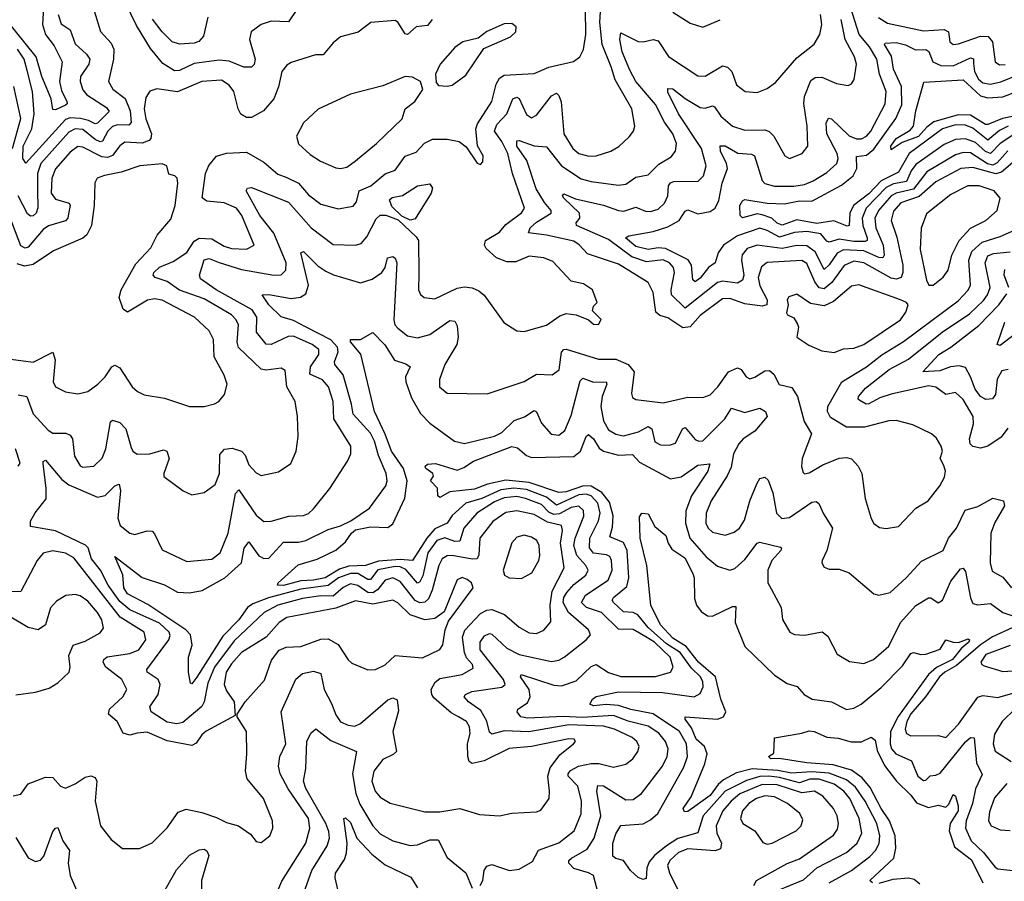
# Model space of a CAD drawing. Extents: x 1443846 to 1577407, y 839182 to 927291.
# Tile 501 of 535: x 1564161 to 1568131, y 886561 to 890034. Entities that reach past the tile are written whole.
import ezdxf

# ---------------------------------------------------------------- set-up
doc = ezdxf.new("R2010")
doc.units = 0

msp = doc.modelspace()

# ---------------------------------------------------------------- linework, layer by layer
at = {"layer": '0CON20XD'}
for points in [[(1564258.2, 890105), (1564252.6, 890015), (1564265, 889974.7), (1564299.3, 889929.3), (1564331.8, 889865), (1564321.4, 889785), (1564329.5, 889749.5), (1564350.7, 889705), (1564351.8, 889695), (1564345, 889690), (1564305, 889670.4), (1564295, 889672), (1564287.1, 889715), (1564250.1, 889805), (1564227.4, 889885), (1564105, 890036)], [(1565278.5, 890075), (1565245, 890025.6), (1565175, 890028.6), (1565134.4, 890015), (1565094.3, 889985.7), (1565087.2, 889955), (1565110.4, 889875), (1565106.1, 889853.9), (1565095, 889842.9), (1565065, 889843.3), (1565005, 889867.6), (1564965, 889871.4), (1564865, 889858.4), (1564805, 889829.1), (1564785, 889828.1), (1564738.4, 889858.4), (1564688.8, 889918.8), (1564631.2, 890011.2), (1564586.5, 890105)], [(1564460.5, 890070.5), (1564486.2, 889986.2), (1564529.2, 889939.3), (1564540.3, 889915), (1564538.8, 889875), (1564519.1, 889785), (1564536.6, 889755), (1564586.3, 889716.3), (1564606.7, 889666.7), (1564610.5, 889619.5), (1564600.9, 889609.1), (1564555, 889610), (1564535, 889604), (1564516.7, 889585), (1564495.1, 889544.9), (1564485, 889542), (1564465, 889551.2), (1564415, 889592.2), (1564385, 889594.3), (1564358.4, 889581.6), (1564246.6, 889455), (1564233.2, 889415), (1564232.1, 889347.9), (1564234.4, 889275.6), (1564226.8, 889255), (1564215, 889243.8), (1564205, 889241.9), (1564192.4, 889252.4), (1564154.8, 889325)], [(1564155, 888522.1), (1564189.2, 888515), (1564215.2, 888445.2), (1564275, 888379.7), (1564295, 888368.1), (1564347.4, 888367.4), (1564365, 888360), (1564374.3, 888344.3), (1564381.3, 888275), (1564405, 888235.6), (1564415, 888230.4), (1564460, 888235), (1564492.8, 888267.3), (1564508.4, 888305), (1564526.5, 888413.5), (1564535, 888420.4), (1564565, 888411.2), (1564589.2, 888385), (1564610.3, 888310.3), (1564616.9, 888295), (1564635, 888283.2), (1564685.3, 888284.8), (1564741.2, 888301.2), (1564754, 888295), (1564763.8, 888265), (1564741.4, 888205), (1564742.5, 888192.5), (1564820, 888135), (1564855, 888119.4), (1564905, 888128.6), (1564949.1, 888160.9), (1564966.2, 888205), (1564968.2, 888281.8), (1564986.3, 888303.7), (1565017, 888307), (1565055.5, 888295.5), (1565069.6, 888279.6), (1565085, 888240), (1565115, 888207.8), (1565135, 888196.9), (1565205, 888211.8), (1565254.6, 888245.4), (1565275.6, 888295), (1565283.1, 888355), (1565280.6, 888435), (1565271.1, 888495), (1565238.2, 888555), (1565230.7, 888620.7), (1565215, 888630), (1565155, 888621.2), (1565135, 888626.2), (1565043.6, 888713.6), (1565037.5, 888735), (1565042.5, 888805), (1565033.7, 888825), (1565015, 888844.3), (1564905, 888909.5), (1564805, 888944.1), (1564755, 888978.9), (1564707.1, 888995), (1564698.8, 889005), (1564701.6, 889015), (1564725, 889036.7), (1564779.8, 889060.2), (1564835, 889096), (1564865, 889141.9), (1564885, 889154.1), (1564935, 889151.2), (1564985, 889121.3), (1565015, 889112.1), (1565075, 889109.7), (1565106.5, 889125), (1565056, 889245), (1565034.9, 889274.9), (1564985, 889296.5), (1564915, 889303.2), (1564896.9, 889316.9), (1564909.6, 889415), (1564923.8, 889446.2), (1564955, 889483.8), (1564995, 889496.9), (1565075, 889500.6), (1565145, 889459.5), (1565202.4, 889412.4), (1565237.7, 889397.7), (1565284.7, 889375), (1565325, 889328.4), (1565375, 889290.4), (1565445, 889271.6), (1565505, 889282.5), (1565519.3, 889300.7), (1565529.4, 889345), (1565576.5, 889365), (1565635, 889413.6), (1565675, 889427.7), (1565715.6, 889484.4), (1565759, 889501), (1565792.9, 889537.1), (1565825, 889552.6), (1565885, 889553.1), (1565932.9, 889542.9), (1565961.5, 889521.5), (1566005, 889456.7), (1566019.5, 889450.5), (1566028.3, 889461.7), (1566030, 889485), (1566006.4, 889526.4), (1566000.5, 889595), (1566007.4, 889615), (1566064.7, 889705), (1566082.5, 889775), (1566095, 889798.8), (1566115, 889810.2), (1566235, 889817.5), (1566295, 889843.6), (1566393.8, 889866.2), (1566420, 889885), (1566435, 889913.8), (1566443.8, 889975), (1566442.8, 890077.2)], [(1564920.1, 887359.9), (1564904.8, 887285.2), (1564895, 887265.4), (1564818.7, 887201.3), (1564794.2, 887195.8), (1564755, 887202.7), (1564690.5, 887245), (1564685.6, 887265), (1564719.7, 887315), (1564727.8, 887355), (1564719.6, 887375), (1564675, 887404.4), (1564673.5, 887415), (1564762.5, 887535), (1564767.4, 887552.6), (1564763.8, 887565), (1564725, 887601.6), (1564605, 887656), (1564565, 887689.1), (1564517.2, 887755), (1564487, 887815), (1564450.7, 887860.7), (1564436.5, 887905), (1564426.8, 887916.8), (1564305, 887973.8), (1564205, 887991.2), (1564205, 888013.3), (1564222.7, 888047.3), (1564267.5, 888102.5), (1564268, 888145), (1564255.6, 888245), (1564255.9, 888254.1), (1564265, 888258.6), (1564331, 888181), (1564359.2, 888159.2), (1564475, 888109.6), (1564505, 888116.1), (1564545, 888155.5), (1564562, 888162), (1564567.2, 888135), (1564556.3, 888025), (1564565.5, 887995), (1564604.3, 887965), (1564625, 887958.8), (1564675, 887973.9), (1564695, 887972.5), (1564705, 887962.5), (1564735, 887898.1), (1564835, 887850), (1564935, 887860), (1564969.6, 887885), (1565001, 887965), (1565031.1, 888125), (1565045, 888140), (1565115, 888037.5), (1565145, 888011.8), (1565175, 888012.5), (1565246.3, 888033.7), (1565305, 888035.4), (1565325, 888043.8), (1565345, 888062.5), (1565411.1, 888145), (1565483.3, 888255), (1565496.7, 888285), (1565495.5, 888315), (1565427.6, 888425), (1565424.8, 888494.8), (1565405.7, 888555), (1565382.3, 888582.3), (1565331.1, 888605), (1565333.1, 888635), (1565366.9, 888685), (1565366.6, 888705), (1565339.6, 888725), (1565265, 888758.9), (1565242.9, 888757.1), (1565175, 888724.8), (1565155, 888726.8), (1565115.3, 888775), (1565117, 888835), (1565097.6, 888865), (1564953.1, 888945), (1564890, 888990), (1564886, 889005), (1564905, 889066), (1564925, 889071.3), (1564965.4, 889055.4), (1565055, 889027.4), (1565185, 889005.3), (1565215, 889005.4), (1565233.8, 889025), (1565234.7, 889055), (1565185, 889173.3), (1565128.9, 889245), (1565074.3, 889345), (1565080, 889355), (1565095, 889358.6), (1565245, 889298.8), (1565336, 889196), (1565425, 889128.7), (1565515, 889126.1), (1565537.7, 889132.3), (1565561.1, 889158.9), (1565598.5, 889231.5), (1565615, 889245.9), (1565637.1, 889247.1), (1565687.1, 889227.1), (1565759.8, 889159.8), (1565768.4, 889145), (1565770.3, 889010.3), (1565769.6, 888945), (1565776.9, 888926.9), (1565792, 888915), (1565835, 888909.6), (1565925, 888951.9), (1565955, 888957.8), (1565985, 888953.9), (1566011.8, 888941.8), (1566033.4, 888923.4), (1566113.3, 888813.3), (1566165, 888780), (1566195, 888778), (1566285, 888803.2), (1566339.5, 888840.5), (1566365, 888849.5), (1566404.5, 888844.5), (1566454.3, 888824.3), (1566475, 888807.5), (1566495, 888806), (1566505.6, 888825.6), (1566470.7, 888860.7), (1566475, 888880), (1566490, 888895), (1566471.2, 888945), (1566435, 888970), (1566385, 888980.8), (1566310.2, 889060.2), (1566275, 889074.5), (1566215, 889080.7), (1566161.1, 889058.9), (1566125, 889058.2), (1566083.9, 889073.9), (1566041.9, 889111.9), (1566034.6, 889125), (1566039.1, 889145), (1566095, 889177.9), (1566121.6, 889208.4), (1566185, 889255.9), (1566196.1, 889275), (1566148.4, 889415), (1566129.1, 889495), (1566105, 889543.8), (1566075.7, 889585), (1566085, 889612.2), (1566125.6, 889654.4), (1566149.6, 889715), (1566165, 889722.1), (1566175, 889716.4), (1566205, 889652.9), (1566225, 889638.4), (1566245, 889649.1), (1566305, 889726.9), (1566325, 889738.5), (1566335, 889728.6), (1566343.8, 889703.8), (1566354.5, 889575), (1566390.7, 889515), (1566415, 889494.7), (1566455.3, 889484.7), (1566485, 889486.1), (1566545, 889504.5), (1566576.6, 889523.4), (1566618.3, 889561.7), (1566635.7, 889585), (1566641.1, 889605), (1566629.1, 889675), (1566562.6, 889792.6), (1566545.8, 889844.3), (1566509.8, 889935), (1566500.4, 890025), (1566503.3, 890066.7)], [(1568165, 889569.5), (1568115, 889535.7), (1568075, 889494.4), (1568055, 889502.5), (1568015, 889539.4), (1567975.2, 889554.8), (1567935, 889551.5), (1567889.2, 889530.8), (1567775, 889450.3), (1567755.9, 889425), (1567737.5, 889382.5), (1567685, 889373), (1567655, 889358.6), (1567573.6, 889275), (1567558.2, 889235), (1567561, 889205), (1567577.8, 889155), (1567577.6, 889145), (1567569.9, 889140.1), (1567525, 889139.7), (1567465, 889150.2), (1567425, 889138.2), (1567415, 889141.2), (1567391.4, 889171.4), (1567335, 889180), (1567285, 889177.2), (1567225, 889157.3), (1567175, 889185.2), (1567145, 889193.8), (1567055, 889163.7), (1566999.1, 889125), (1566977.9, 889095), (1566965.4, 889055), (1566938.2, 889035), (1566905, 888992.8), (1566885, 888977.9), (1566875.4, 888985.4), (1566870.3, 889045), (1566856.1, 889066.1), (1566765, 889111.9), (1566735, 889114.9), (1566695, 889107.7), (1566645, 889120.2), (1566603.8, 889155), (1566616.7, 889163.3), (1566715, 889180.5), (1566775, 889199.6), (1566820.7, 889225), (1566845, 889262.2), (1566855, 889267.7), (1566895, 889252.5), (1566945, 889260.8), (1566964.7, 889275), (1566979.8, 889305), (1566993.8, 889375), (1567014.8, 889435), (1567011.6, 889455), (1566987.2, 889505), (1566985, 889526.2), (1567005, 889525.3), (1567056.4, 889496.4), (1567112.1, 889492.1), (1567124.5, 889485), (1567155, 889385.6), (1567165, 889373.7), (1567205, 889363.3), (1567283, 889363), (1567325, 889370.2), (1567360, 889385), (1567415, 889418.9), (1567455.3, 889455), (1567460.7, 889475), (1567457, 889495), (1567415.2, 889575), (1567413.1, 889616.9), (1567422.5, 889637.5), (1567435, 889634.5), (1567505, 889566.1), (1567535, 889554.8), (1567555, 889554.4), (1567575.1, 889564.9), (1567592.4, 889585), (1567650.4, 889695), (1567654.4, 889745), (1567628.3, 889815), (1567616.6, 889875), (1567588.1, 889925), (1567545.8, 889975), (1567510.7, 890085)], [(1566795, 890064.7), (1566865, 890020.5), (1566915, 890004.4), (1566985, 890034.5)], [(1565823.5, 890035), (1565805, 890010.4), (1565760, 890005), (1565725, 889974.5), (1565715, 889977.5), (1565686.2, 890025), (1565675, 890031.8), (1565576.8, 890023.2), (1565526, 889984), (1565455, 889965.5), (1565425, 889941.8), (1565385, 889893.3), (1565353.2, 889893.2), (1565255, 889862.5), (1565238.3, 889851.7), (1565217.9, 889825), (1565205, 889764.2), (1565185.8, 889715), (1565143.5, 889666.5), (1565095, 889640.3), (1565075, 889639.7), (1565053.1, 889653.1), (1565041.2, 889675), (1565024.2, 889745), (1565005, 889770.4), (1564975, 889790.4), (1564895, 889785.2), (1564796.6, 889743.4), (1564714, 889756), (1564685, 889746.7), (1564669.5, 889720.5), (1564663, 889675), (1564668.9, 889635), (1564692, 889575), (1564689.7, 889555), (1564682.9, 889547.1), (1564655, 889537.1), (1564585, 889540.5), (1564565, 889525.9), (1564535, 889486.7), (1564515, 889478.5), (1564491.9, 889481.9), (1564415, 889521.2), (1564395, 889523.6), (1564365, 889500.3), (1564305, 889433.3), (1564290, 889395), (1564288.1, 889335), (1564305, 889311.2), (1564360.9, 889295), (1564364.7, 889285), (1564358, 889252), (1564355.3, 889235), (1564345, 889223.2), (1564276.9, 889203.1), (1564255, 889189.3), (1564195, 889117.3), (1564183.2, 889113.2), (1564165, 889122.9), (1564107.5, 889275)], [(1564315.6, 890055), (1564327.9, 890017.9), (1564365, 889993.3), (1564385, 889936.9), (1564430, 889895), (1564443, 889875), (1564439.5, 889855), (1564406.3, 889805), (1564404.2, 889785), (1564415, 889751.5), (1564431.8, 889731.8), (1564511.1, 889681.1), (1564521.8, 889665), (1564475, 889617.9), (1564465, 889615.2), (1564438.5, 889628.5), (1564405.6, 889635.6), (1564365, 889638.4), (1564345, 889632.2), (1564185, 889456.7), (1564173.6, 889475), (1564174.5, 889525), (1564209.3, 889595), (1564219.6, 889655), (1564213, 889745), (1564191, 889829), (1564179.1, 889875), (1564152.5, 889915)], [(1564918.9, 890045), (1564902.6, 889967.4), (1564883.2, 889946.8), (1564865, 889939.6), (1564805, 889935.3), (1564775, 889945.3), (1564735, 889985.8), (1564696.7, 890036.7)], [(1566620.8, 889830.8), (1566590.4, 889905), (1566580.3, 889955), (1566585, 889980.8), (1566655, 889946.8), (1566675, 889945.3), (1566715, 889954.6), (1566735, 889949.1), (1566776.6, 889886.6), (1566895, 889808.5), (1566925, 889807.2), (1566995, 889848.8), (1567015, 889843.6), (1567032.9, 889825), (1567051.5, 889771.5), (1567085.7, 889744.3), (1567135, 889740.9), (1567175, 889757.5), (1567208.2, 889781.8), (1567295, 889880.8), (1567364.3, 889935.7), (1567387.1, 889975), (1567395.3, 890015), (1567390, 890055)], [(1567501.2, 889768.8), (1567515, 889776), (1567526.2, 889793.8), (1567535.3, 889855), (1567527.1, 889885), (1567489.5, 889955), (1567473.6, 890035)], [(1567623.7, 890043.7), (1567660.1, 890020.1), (1567805, 889989.6), (1567889.2, 889995), (1567905.9, 889985), (1567911.6, 889945), (1567925, 889934.7), (1567946.8, 889936.8), (1568035, 889968.3), (1568066, 889966), (1568084.2, 889945), (1568094.6, 889865), (1568112.4, 889852.4), (1568135, 889853.2)], [(1565885, 889766), (1565905, 889770.8), (1565959.4, 889810.6), (1566032.3, 889917.7), (1566140, 889965), (1566162, 889985), (1566163.3, 890005), (1566145, 890018.8), (1566115, 890017.5), (1566045, 889986.2), (1566009.5, 889960.5), (1565947.5, 889945), (1565915, 889922.5), (1565856.2, 889855), (1565837.5, 889815), (1565840.7, 889780.7), (1565849.3, 889769.3), (1565885, 889766)], [(1568147.5, 889605), (1568112.4, 889587.6), (1568065, 889548.9), (1568005, 889596.8), (1567975, 889609.4), (1567935, 889610), (1567881.9, 889595), (1567747.5, 889495), (1567705, 889420), (1567634.7, 889385.3), (1567585, 889333), (1567522.8, 889285), (1567509, 889255), (1567505.3, 889205), (1567498.1, 889201.9), (1567443.3, 889223.3), (1567375, 889212.9), (1567295, 889227.1), (1567235, 889206.4), (1567215, 889214.8), (1567194.2, 889234.2), (1567155, 889248.3), (1567135, 889251.5), (1567105, 889244.4), (1567075, 889236), (1567066, 889245), (1567065.3, 889285), (1567075, 889303.8), (1567085, 889309.5), (1567175, 889294.8), (1567245, 889292), (1567305, 889303.8), (1567355, 889303.3), (1567475, 889367), (1567522.4, 889405), (1567536.5, 889435), (1567535, 889482.5), (1567575, 889488.5), (1567605, 889512.4), (1567693.3, 889636.7), (1567718.5, 889691.5), (1567716.4, 889765), (1567684.9, 889835), (1567677, 889887), (1567647.5, 889935), (1567650.5, 889939.5), (1567695, 889942.2), (1567733.5, 889933.5), (1567773.5, 889913.5), (1567815, 889914.1), (1567826.6, 889906.6), (1567843.1, 889865), (1567875, 889849.1), (1567925, 889847.8), (1567995, 889880), (1568006.4, 889876.4), (1568007.6, 889857.6), (1568011.5, 889825), (1568027.2, 889795), (1568045, 889779.5), (1568075, 889774.2), (1568116.7, 889783.3), (1568219.1, 889825)], [(1568165, 889458.5), (1568119.7, 889420.3), (1568096.7, 889413.3), (1568005, 889438.7), (1567955.7, 889434.3), (1567855, 889381.5), (1567788, 889322), (1567714, 889296), (1567685, 889263.2), (1567675.7, 889225), (1567697.5, 889157.5), (1567722.2, 889045), (1567722.3, 889015), (1567715.2, 888994.8), (1567695, 888989), (1567675, 888992.7), (1567565, 889054.1), (1567525, 889061), (1567485, 889043.5), (1567436.2, 888975), (1567405, 888949.4), (1567385, 888953.7), (1567367.3, 888977.3), (1567335, 889051.3), (1567315, 889063.6), (1567175, 889056.3), (1567151.6, 889038.4), (1567138.9, 888995), (1567145, 888961.1), (1567175.1, 888905), (1567173.8, 888885), (1567155, 888880.3), (1567085, 888888.5), (1567025, 888910.5), (1566995, 888908.8), (1566905, 888842.5), (1566865, 888796.6), (1566835, 888792.3), (1566775, 888832.6), (1566742.6, 888842.6), (1566726.3, 888855), (1566714.8, 888935), (1566694.5, 888975), (1566575, 889048.7), (1566450.1, 889090.1), (1566416.9, 889126.9), (1566395, 889141.6), (1566285, 889165.6), (1566213.1, 889175), (1566219.7, 889195), (1566245, 889218.1), (1566303.8, 889255), (1566304.6, 889265), (1566277, 889297), (1566243.1, 889353.1), (1566206.2, 889466.2), (1566166.1, 889525), (1566165, 889545.6), (1566175, 889547.8), (1566235, 889525.8), (1566285, 889522.1), (1566345.5, 889445.5), (1566425, 889393.3), (1566465, 889381.6), (1566575, 889367.4), (1566605, 889370.9), (1566645, 889399.6), (1566695, 889409.3), (1566738.3, 889451.7), (1566788.2, 889481.8), (1566805.7, 889504.3), (1566809.1, 889535), (1566795.2, 889575), (1566761.5, 889621.5), (1566725, 889692.2), (1566644.8, 889785), (1566620.8, 889830.8)], [(1565455, 889434.8), (1565479.6, 889440.4), (1565514.5, 889465), (1565600, 889535), (1565702.9, 889635), (1565715.6, 889675), (1565754.2, 889705), (1565787, 889753), (1565777.5, 889785), (1565745, 889802.9), (1565714.6, 889805.4), (1565625, 889768.1), (1565495, 889734.3), (1565365, 889674.4), (1565305, 889618.6), (1565276.9, 889565), (1565285, 889534.3), (1565331.5, 889491.5), (1565374, 889464), (1565435, 889437.5), (1565455, 889434.8)], [(1568145, 889505.4), (1568102.8, 889457.2), (1568085, 889448.4), (1568064, 889454), (1567995, 889498.1), (1567965, 889499.1), (1567935, 889490.1), (1567819, 889421), (1567765, 889351.2), (1567695, 889335.7), (1567674.8, 889325), (1567624.5, 889265), (1567609.7, 889235), (1567613.8, 889195), (1567643.4, 889125), (1567647, 889085), (1567641.4, 889075), (1567625, 889076.2), (1567565, 889102.5), (1567482.7, 889107.3), (1567456.7, 889093.3), (1567425, 889046), (1567405, 889027.3), (1567368.8, 889098.8), (1567335, 889123), (1567295, 889124.6), (1567235, 889112.2), (1567135, 889125.5), (1567095, 889111.9), (1567073.9, 889086.1), (1567071.1, 889065), (1567081.1, 889005), (1567075.7, 888984.3), (1567055, 888972.8), (1566995, 888979.8), (1566974.9, 888975.1), (1566845, 888871.6), (1566789.5, 888925), (1566787.7, 888945), (1566801, 889015), (1566797, 889035), (1566780.7, 889055), (1566755, 889065.8), (1566688.5, 889058.5), (1566628.6, 889078.6), (1566535, 889148.5), (1566406.7, 889205), (1566404.6, 889215), (1566420, 889235), (1566418.3, 889255), (1566354.6, 889315), (1566350, 889325), (1566355, 889332.9), (1566402.3, 889312.3), (1566515, 889286.9), (1566575, 889264.8), (1566596.9, 889263.1), (1566645, 889278.9), (1566685, 889262.5), (1566705, 889261.6), (1566735, 889271.2), (1566761.2, 889295), (1566773.9, 889325), (1566777.1, 889365), (1566785, 889376.6), (1566798.4, 889381.6), (1566896.5, 889383.5), (1566918.2, 889405), (1566929.4, 889445), (1566909.8, 889515), (1566817.9, 889655), (1566775, 889742.5), (1566775, 889757.5), (1566795, 889756.1), (1566845, 889716.7), (1566905, 889680.3), (1566925, 889678.2), (1566955, 889686.9), (1566963, 889683), (1566988.7, 889645), (1567035.6, 889605), (1567085, 889589.7), (1567165, 889589.8), (1567183.4, 889583.4), (1567201.6, 889565), (1567245.6, 889485.6), (1567265, 889474.5), (1567315.8, 889495), (1567339.4, 889525), (1567336.6, 889605), (1567323.4, 889696.6), (1567326.2, 889725), (1567351, 889789), (1567368.8, 889801.2), (1567395, 889802.9), (1567455, 889777.5), (1567501.2, 889768.8)], [(1568215, 889655.4), (1568124.5, 889635.5), (1568065, 889611.5), (1568055, 889611.7), (1567995, 889650.2), (1567945, 889651.4), (1567846.8, 889623.2), (1567818.3, 889601.8), (1567785, 889563.8), (1567718.8, 889538.8), (1567675, 889510), (1567673.5, 889525), (1567695, 889555.7), (1567751, 889589), (1567765.2, 889604.8), (1567775, 889667.5), (1567807.1, 889782.9), (1567965, 889792), (1568035, 889727.7), (1568065, 889719.1), (1568125, 889724), (1568185, 889746.7)], [(1564131.4, 889515), (1564165, 889636.2), (1564136.9, 889765)], [(1564105, 888669.3), (1564215, 888653.3), (1564295, 888694.3), (1564303.6, 888663.6), (1564295.6, 888575), (1564305, 888554.2), (1564345, 888534.4), (1564395, 888526.7), (1564435, 888535.5), (1564475.5, 888565), (1564505.5, 888595), (1564531.8, 888635), (1564545, 888641.8), (1564565, 888630.6), (1564615, 888554.2), (1564635.5, 888535.5), (1564662.6, 888522.6), (1564745, 888509.5), (1564845, 888475.7), (1564905, 888475.7), (1564946, 888486), (1564963.8, 888495), (1564986.6, 888523.4), (1564996.9, 888565), (1564985, 888601.2), (1564945.3, 888675), (1564941.8, 888745), (1564925, 888780.5), (1564866, 888836), (1564735, 888903.4), (1564705, 888909.1), (1564676.6, 888903.4), (1564595, 888855.9), (1564577.7, 888867.7), (1564562.5, 888915), (1564569.8, 888945), (1564629.4, 889050.6), (1564689.5, 889115), (1564715, 889166.2), (1564769.8, 889230.2), (1564787.5, 889285), (1564797.9, 889375), (1564795.3, 889395.3), (1564786, 889405), (1564762.4, 889412.4), (1564753.8, 889445), (1564735, 889452.9), (1564644.6, 889445.4), (1564569.7, 889420.3), (1564503.2, 889406.8), (1564473.8, 889396.2), (1564463.6, 889376.4), (1564461.1, 889285), (1564450.4, 889205), (1564432.2, 889167.7), (1564415.8, 889154.2), (1564297.2, 889102.8), (1564215, 889047.3), (1564180.7, 889040.7), (1564150.4, 889050.4)], [(1565735, 889226.1), (1565701.8, 889241.8), (1565661.8, 889281.8), (1565652.3, 889307.7), (1565662.6, 889317.4), (1565705, 889325.3), (1565765, 889364.4), (1565815, 889373.3), (1565825.6, 889355.6), (1565820, 889335), (1565755, 889232.3), (1565735, 889226.1)], [(1567845, 888963.8), (1567885, 888997.1), (1567905, 889024.2), (1567920.3, 889085), (1567948.8, 889145), (1567995, 889194.7), (1568056.4, 889225), (1568102.7, 889265), (1568114.3, 889315), (1568090.8, 889345), (1568030, 889365), (1567984.2, 889365), (1567915, 889330.4), (1567818, 889252), (1567795.4, 889194.6), (1567791.9, 889108.1), (1567817.5, 888985), (1567827.5, 888965), (1567845, 888963.8)], [(1566018, 886545), (1566027.8, 886565), (1566033.5, 886605), (1566045, 886623.1), (1566065, 886628.8), (1566095, 886618.2), (1566135.5, 886604.5), (1566175, 886610.5), (1566228.9, 886641.1), (1566252.6, 886687.4), (1566335, 886716.7), (1566397.3, 886765), (1566425, 886834), (1566426.9, 886885), (1566411, 886945), (1566373.1, 886985), (1566372.2, 886995), (1566381.4, 887008.6), (1566414.6, 887025.4), (1566465, 887035.9), (1566496.2, 887036.1), (1566555, 887022), (1566605, 887033.2), (1566633.6, 887055), (1566652.9, 887085), (1566658.2, 887105), (1566650, 887125), (1566630.8, 887140.8), (1566559.6, 887175), (1566515, 887187.4), (1566375, 887191.7), (1566213.9, 887163.9), (1566115, 887167.3), (1566065, 887154.7), (1566055, 887162.5), (1566045, 887206.5), (1566019.9, 887249.9), (1565970.9, 887285), (1565953.5, 887305), (1565958.1, 887315), (1565983.6, 887326.4), (1566105, 887343.3), (1566118.4, 887355), (1566111.6, 887375), (1566017.7, 887495), (1566018, 887525), (1566035, 887550.3), (1566055, 887559.7), (1566065, 887558), (1566125, 887501), (1566175, 887475.6), (1566305, 887447.5), (1566335, 887453.3), (1566356.9, 887465), (1566445.6, 887535), (1566462.9, 887555), (1566454.4, 887575), (1566374.3, 887644.3), (1566352.9, 887685), (1566354.9, 887705), (1566367, 887725), (1566395, 887758.1), (1566443.2, 887795), (1566453.4, 887815), (1566443.6, 887835), (1566408, 887875), (1566395.4, 887915), (1566400.7, 887945), (1566436.3, 888033.7), (1566435, 888055.5), (1566415, 888072.9), (1566385, 888067.8), (1566337.6, 888042.4), (1566315, 888040.2), (1566295, 888049), (1566265, 888079.8), (1566200.7, 888105), (1566165, 888112), (1566115, 888107.1), (1566075, 888091.1), (1566003.9, 888045), (1565951.7, 887985), (1565935, 887931.8), (1565915, 887931), (1565875, 887945.4), (1565843.3, 887935), (1565806.7, 887885), (1565786.7, 887793.3), (1565775, 887769.1), (1565765, 887763.2), (1565718.1, 887818.1), (1565695, 887829.3), (1565675, 887830.7), (1565605, 887816.6), (1565575, 887778.5), (1565565, 887778.1), (1565525, 887801.6), (1565495, 887802.1), (1565447, 887785), (1565405, 887753.9), (1565295, 887738.4), (1565164.3, 887704.3), (1565100.3, 887679.7), (1565079.4, 887665), (1565044.2, 887615), (1564979.9, 887550.1), (1564875, 887384.6), (1564855, 887358), (1564850, 887360), (1564840.9, 887405), (1564841.5, 887465), (1564856.7, 887513.3), (1564849.5, 887555), (1564830.3, 887575), (1564677.1, 887677.2), (1564595, 887719.6), (1564581, 887745), (1564577, 887797), (1564545, 887870), (1564655, 887786.4), (1564745, 887756.8), (1564796.6, 887726.6), (1564845, 887724.8), (1564896.5, 887733.5), (1564988.4, 887785), (1565054.8, 887845), (1565066.2, 887903.8), (1565085, 887929.5), (1565125, 887873.6), (1565145, 887862.2), (1565165, 887864.1), (1565225, 887928.1), (1565285, 887928.1), (1565314.8, 887935.2), (1565405, 887979.5), (1565455, 887993.8), (1565496, 888015), (1565571.5, 888065), (1565637.1, 888155), (1565642.4, 888175), (1565639.2, 888205), (1565607.8, 888277.8), (1565591.5, 888335), (1565575, 888367.4), (1565504.9, 888444.9), (1565499.3, 888485), (1565465, 888602.5), (1565431.9, 888645), (1565430, 888655), (1565445.5, 888695), (1565442.8, 888715), (1565415, 888744.3), (1565316.6, 888795), (1565265, 888822.3), (1565215, 888836.2), (1565165.3, 888885), (1565138.8, 888925), (1565165, 888927.3), (1565255, 888911), (1565293.7, 888916.3), (1565315, 888928.8), (1565325.2, 888964.8), (1565294.6, 889095), (1565305, 889100), (1565362.7, 889042.7), (1565395, 889020.9), (1565425.7, 889005.7), (1565535, 888973.4), (1565581.7, 888988.3), (1565621.5, 889015), (1565634.6, 889035), (1565643.9, 889075), (1565665, 889080), (1565675, 889072.5), (1565681.8, 889055), (1565669.8, 888825), (1565673.9, 888805), (1565685, 888790.9), (1565725, 888760), (1565765, 888751.4), (1565815, 888765.3), (1565895, 888822.2), (1565915, 888819.2), (1565925, 888800), (1565928.6, 888755), (1565924.2, 888725), (1565874.6, 888645), (1565853.5, 888583.5), (1565853.3, 888555), (1565885, 888529.1), (1566045.7, 888525.7), (1566195, 888575.5), (1566244.8, 888605.2), (1566307.4, 888602.6), (1566336.3, 888623.7), (1566345, 888694), (1566354.7, 888705.3), (1566364, 888706), (1566495, 888666.2), (1566565, 888666.2), (1566615, 888644.7), (1566638.1, 888615), (1566627.8, 888527.8), (1566632.2, 888512.2), (1566645, 888502.9), (1566755, 888490.5), (1566855, 888513.5), (1566915, 888511.8), (1566945, 888522.1), (1566976.1, 888553.9), (1567018.8, 888615), (1567055, 888631.2), (1567070, 888625), (1567090.5, 888595), (1567105, 888587.1), (1567125, 888592.9), (1567165, 888618.6), (1567185, 888620.3), (1567202.5, 888605), (1567223.9, 888563.9), (1567275, 888551.8), (1567297.8, 888515), (1567324.2, 888415), (1567354.4, 888365), (1567316, 888265), (1567313.3, 888233.3), (1567319.7, 888209.7), (1567325, 888204.4), (1567345, 888207.3), (1567399.4, 888240.6), (1567465, 888267.1), (1567495, 888270.3), (1567515, 888264.5), (1567541.9, 888235), (1567556.5, 888205), (1567570, 888105), (1567593.9, 888023.9), (1567605, 888004.2), (1567627.9, 887987.9), (1567655, 887983.1), (1567705, 887991.9), (1567774.7, 888065.3), (1567824.6, 888095.4), (1567871.4, 888155), (1567889.8, 888190.2), (1567894.3, 888215), (1567886.9, 888236.9), (1567872, 888265), (1567882.5, 888295), (1567876.9, 888315), (1567857.6, 888347.6), (1567838, 888365), (1567762, 888402), (1567695, 888418.5), (1567665, 888416.9), (1567567.5, 888392.5), (1567495, 888391.8), (1567430.7, 888430.7), (1567418.7, 888455), (1567419.6, 888475), (1567476, 888575), (1567575.9, 888635), (1567636.8, 888683.2), (1567725, 888737.4), (1567945, 888900.8), (1567985, 888943.9), (1567994.8, 888965), (1567988, 889065), (1568000.5, 889099.5), (1568041.9, 889138.1), (1568115, 889160.4), (1568185, 889191.9)], [(1568145, 888387.5), (1568118.4, 888351.6), (1568065, 888314.8), (1568035, 888306.9), (1568005, 888314.7), (1567994.1, 888325), (1567990.7, 888345), (1568006.5, 888405), (1568006.1, 888435), (1567965, 888503.4), (1567935, 888531.3), (1567895, 888524.1), (1567855, 888553.6), (1567825, 888558.7), (1567675, 888525.6), (1567629.3, 888510.7), (1567585, 888486.2), (1567574, 888485), (1567549.3, 888499.3), (1567542.2, 888505), (1567543.9, 888515), (1567571.5, 888548.5), (1567666.8, 888625), (1567744.4, 888665.6), (1567880.2, 888775), (1567991.2, 888848.8), (1568047.4, 888902.6), (1568064, 888925), (1568074.8, 888955), (1568054.2, 889055), (1568065, 889082), (1568088.2, 889091.8), (1568155, 889098.8)], [(1568150, 888955), (1568131.2, 889005), (1568133.1, 889026.9)], [(1567445, 888693.2), (1567482.7, 888707.3), (1567525, 888710), (1567565, 888725.3), (1567712.7, 888825), (1567733.6, 888855), (1567743.8, 888885), (1567736.2, 888895), (1567712, 888905), (1567545, 888965.3), (1567515, 888960.6), (1567442, 888898), (1567405, 888881), (1567350.1, 888890.1), (1567295, 888928), (1567262.7, 888917.3), (1567256.2, 888905), (1567259.2, 888885), (1567253.2, 888853.2), (1567256.7, 888845), (1567282.1, 888832.1), (1567297.6, 888807.6), (1567301.4, 888795), (1567294.3, 888754.3), (1567343.1, 888723.1), (1567395, 888699.7), (1567445, 888693.2)], [(1568146.2, 888623.8), (1568121.5, 888618.5), (1568102.2, 888585), (1568095.8, 888524.2), (1568083.5, 888506.5), (1568056.8, 888503.2), (1568035, 888516.1), (1568014.3, 888545), (1567995.3, 888594.7), (1567975, 888631.8), (1567949.6, 888639.6), (1567914.9, 888635.1), (1567871.1, 888618.9), (1567803.1, 888615), (1567867.5, 888685), (1567916.2, 888713.9), (1568028.9, 888801.1), (1568108.9, 888885), (1568141, 888929)], [(1568213.1, 888796.9), (1568115, 888721.2), (1568102.2, 888725), (1568133.3, 888815)], [(1566493, 886513), (1566474.4, 886584.4), (1566455, 886596.1), (1566395, 886613.4), (1566374.7, 886635), (1566375.4, 886645), (1566385.5, 886655), (1566449.5, 886690.5), (1566478, 886735), (1566504.2, 886825), (1566488.7, 886925), (1566492.8, 886947.3), (1566515, 886946.2), (1566605, 886890), (1566635, 886890.8), (1566668.5, 886915), (1566752.4, 887025), (1566772.2, 887065), (1566775.7, 887095), (1566765.7, 887125), (1566738.3, 887158.3), (1566695, 887187.3), (1566615, 887207.1), (1566555, 887230.1), (1566428.5, 887221.5), (1566355, 887226), (1566208.6, 887218.6), (1566181.1, 887225), (1566166.5, 887245), (1566170, 887255), (1566208.9, 887281.1), (1566219.3, 887305), (1566215.2, 887335.2), (1566180.4, 887385), (1566182.5, 887395), (1566315, 887351.7), (1566345, 887348.9), (1566405, 887370), (1566465, 887426.9), (1566485, 887435.8), (1566535, 887403.2), (1566585, 887386.6), (1566725, 887386.3), (1566785.7, 887404.3), (1566796.3, 887425), (1566784.1, 887465), (1566720.4, 887525), (1566686.2, 887546.2), (1566635, 887576.3), (1566575, 887578), (1566506.3, 887645), (1566446.8, 887665), (1566425.9, 887685), (1566441.8, 887715), (1566533.8, 887775), (1566549.4, 887815), (1566547.7, 887855), (1566540, 887870), (1566527.1, 887877.1), (1566475, 887884.1), (1566458.8, 887905), (1566460, 887945), (1566495.2, 888015), (1566501.9, 888045), (1566492.8, 888085), (1566465, 888115.3), (1566445, 888121.6), (1566415, 888118.7), (1566325, 888076.9), (1566285, 888109.4), (1566205, 888140.1), (1566153.7, 888146.3), (1566100.6, 888139.4), (1566024.9, 888105.1), (1565959.7, 888085), (1565904.7, 888035.3), (1565884.9, 888005.1), (1565835, 887982), (1565803, 887945), (1565745, 887854.3), (1565695, 887857.9), (1565608, 887852), (1565555, 887834.6), (1565488.2, 887831.8), (1565450.5, 887819.5), (1565393.2, 887785), (1565345, 887774.7), (1565295, 887773), (1565225, 887753.6), (1565200, 887755), (1565202.5, 887765), (1565283.1, 887836.9), (1565359.8, 887860.2), (1565435, 887896.2), (1565475, 887929.5), (1565498.3, 887965), (1565515, 887978.5), (1565575, 887990.2), (1565645, 887987), (1565665, 888002.1), (1565713.7, 888106.3), (1565723.7, 888175), (1565708.5, 888225), (1565660.3, 888295), (1565635, 888363.7), (1565592.1, 888455), (1565536.7, 888686.7), (1565494.4, 888735.6), (1565494.3, 888745.7), (1565535, 888745.8), (1565585, 888772.9), (1565633.2, 888723.2), (1565672, 888662), (1565717.8, 888647.8), (1565735.3, 888635.3), (1565716.6, 888595), (1565717.3, 888575), (1565740.6, 888510.6), (1565777.3, 888447.3), (1565815, 888407.7), (1565914.3, 888335), (1565955, 888326.7), (1566075, 888355.3), (1566105, 888370.9), (1566155, 888418.5), (1566197, 888433), (1566235, 888458.5), (1566245, 888454.2), (1566265, 888408.5), (1566303.6, 888363.6), (1566335, 888360), (1566358.8, 888378.8), (1566385, 888439.4), (1566420.9, 888579.1), (1566431.1, 888588.9), (1566475, 888572.7), (1566525.8, 888575), (1566528.9, 888565), (1566509, 888515), (1566504.1, 888475), (1566515, 888416.9), (1566535, 888380.9), (1566565, 888363.1), (1566595, 888357.5), (1566656.3, 888373.7), (1566695.2, 888395.2), (1566709.5, 888385), (1566722.4, 888332.4), (1566745, 888320.8), (1566780.9, 888319.1), (1566805, 888327.5), (1566834.2, 888385), (1566845, 888390.8), (1566885, 888341.9), (1566900, 888335), (1566915, 888336.6), (1567004.7, 888425), (1567031.3, 888468.7), (1567085, 888451.4), (1567145, 888469.1), (1567168.9, 888455), (1567174.5, 888435), (1567125, 888376.2), (1567077.6, 888345), (1567060.3, 888325), (1567039.8, 888285), (1567029.3, 888230.7)], [(1567216.2, 886523.8), (1567322.1, 886567.9), (1567374.9, 886615.1), (1567495, 886677.4), (1567538.1, 886715), (1567556.5, 886755), (1567545.5, 886815), (1567508.3, 886895), (1567484.4, 886925), (1567445, 886953.3), (1567385, 886973.2), (1567347.2, 886972.8), (1567305, 886958.8), (1567225, 886979.9), (1567181.1, 886985), (1567146, 886984), (1567092.2, 886967.8), (1567005, 886924.6), (1566916.8, 886825), (1566895, 886756.9), (1566815, 886733.4), (1566769.5, 886705), (1566720.2, 886665), (1566699.7, 886640.3), (1566689.4, 886615), (1566687.1, 886572.9), (1566675, 886568.8), (1566655, 886577.1), (1566623.5, 886605), (1566595, 886645.6), (1566565, 886653.1), (1566552.4, 886662.4), (1566552.6, 886715), (1566565, 886752.9), (1566585, 886786.5), (1566675, 886793.5), (1566705, 886808.9), (1566733.5, 886835), (1566838.8, 887021.2), (1566854.1, 887065), (1566850, 887115), (1566821.9, 887165), (1566715, 887236.5), (1566625, 887253.5), (1566575, 887270.4), (1566526, 887274), (1566475, 887269.2), (1566459.5, 887275), (1566470, 887295), (1566485, 887305.9), (1566574.9, 887325.1), (1566753, 887323), (1566880, 887305), (1566905, 887317.9), (1566916.5, 887345), (1566915.6, 887365), (1566906.3, 887385), (1566870.5, 887420.5), (1566823.6, 887483.6), (1566769.1, 887519.1), (1566694.7, 887584.7), (1566652.8, 887635), (1566635, 887644.5), (1566595, 887648.1), (1566555.3, 887685), (1566550.4, 887695), (1566555.4, 887705), (1566609.6, 887750.4), (1566617.8, 887785), (1566610.3, 887895), (1566595, 887926.7), (1566540.5, 887950.5), (1566550.8, 887989.2), (1566554.6, 888035), (1566539.1, 888089.1), (1566508.3, 888128.3), (1566465, 888154.4), (1566435, 888154.9), (1566365, 888131.8), (1566335, 888129.1), (1566215, 888168.6), (1566121.2, 888178.8), (1566047.2, 888162.8), (1565995, 888141.9), (1565895, 888130.8), (1565855, 888108.8), (1565846.7, 888115), (1565845, 888146.7), (1565817.5, 888175), (1565830, 888195), (1565826.7, 888205), (1565798.6, 888225), (1565795.8, 888235), (1565805, 888242.9), (1565837.5, 888245), (1565925, 888219.2), (1565951.2, 888228.8), (1565990.9, 888255), (1566145, 888313.4), (1566168.7, 888308.6), (1566205, 888277.9), (1566225, 888269.1), (1566395, 888274), (1566422.2, 888295), (1566445, 888354), (1566455, 888361.9), (1566475, 888344.6), (1566497.8, 888307.8), (1566515, 888295.2), (1566575, 888278.8), (1566631.9, 888281.9), (1566660.6, 888250.6), (1566785, 888184), (1566828.6, 888191.4), (1566895, 888238.2), (1566944.2, 888244.2), (1566935.2, 888215), (1566870.1, 888115), (1566846.5, 888055), (1566845.2, 888005), (1566863, 887945), (1566929.3, 887869.3), (1566975, 887831.2), (1567025, 887815.4), (1567045, 887822.5), (1567085, 887858.4), (1567135.3, 887924.7), (1567145, 887928.2), (1567228.4, 887908.4), (1567233.1, 887905), (1567230, 887895), (1567193.5, 887855), (1567177.6, 887815), (1567177.9, 887765), (1567190.6, 887740.6), (1567230.8, 887665), (1567237.1, 887617.1), (1567266.2, 887565), (1567285, 887555.8), (1567325, 887552.9), (1567397.3, 887567.3), (1567419.7, 887549.7), (1567457.6, 887477.6), (1567507.2, 887447.2), (1567565, 887438.9), (1567604.2, 887455), (1567665, 887509.1), (1567712.4, 887605), (1567775, 887673.2), (1567825, 887703.8), (1567835, 887703.5), (1567865, 887684.4), (1567882.2, 887695), (1567915, 887771.5), (1567955, 887820.8), (1567965, 887824), (1567975, 887810), (1567995, 887704), (1568005, 887681.2), (1568025, 887675.8), (1568075, 887681.1), (1568125, 887644.7), (1568185.7, 887625)], [(1564155.3, 888234.7), (1564162.9, 888247.1), (1564143.4, 888305)], [(1567029.3, 888230.7), (1567013.8, 888196.2), (1566949.2, 888095), (1566929.2, 888045), (1566927.5, 888005), (1566937.3, 887985), (1566955, 887968.4), (1567005, 887956.5), (1567041.7, 887968.3), (1567064, 887985), (1567083.4, 888016.6), (1567104.8, 888095.2), (1567135, 888165.8), (1567145.8, 888185), (1567165, 888190.6), (1567178.4, 888178.4), (1567197.8, 888127.8), (1567213.2, 888045), (1567234, 888024), (1567265, 888027.2), (1567355, 888089.4), (1567372.1, 888092.1), (1567384, 888084), (1567402, 888042), (1567437.9, 887985), (1567415.6, 887895), (1567397.1, 887855), (1567395.8, 887845), (1567405, 887828), (1567425, 887820), (1567465, 887820), (1567505.8, 887805), (1567605, 887720.8), (1567625, 887714.2), (1567671.2, 887725), (1567735.4, 887784.6), (1567797.8, 887852.2), (1567885, 887894.5), (1567906.3, 887945), (1567937.9, 887985), (1567973.1, 888056.9), (1568025, 888072.3), (1568085, 888106), (1568128.1, 888095), (1568131.8, 888075), (1568092.5, 888007.5), (1568076.9, 887965), (1568074.6, 887845), (1568082.2, 887812.2), (1568125, 887787.5), (1568160.6, 887745)], [(1565201.4, 886525), (1565217.4, 886562.6), (1565315, 886715.7), (1565331.3, 886775), (1565324.8, 886815), (1565243.6, 886933.6), (1565210.7, 886995), (1565203.9, 887025), (1565209.2, 887065), (1565233.4, 887115), (1565215.3, 887245), (1565275, 887376.5), (1565301, 887399), (1565345, 887408.6), (1565375, 887398.6), (1565388.4, 887335), (1565418.7, 887278.7), (1565435, 887232.2), (1565454.8, 887204.8), (1565485, 887190.3), (1565512.9, 887187.1), (1565535, 887197.5), (1565645, 887292.7), (1565665, 887300.4), (1565682.5, 887292.5), (1565688.5, 887248.5), (1565665.3, 887165), (1565680.3, 887085), (1565667.4, 887072.6), (1565625, 887052.2), (1565589.5, 887005), (1565581.3, 886965), (1565593.8, 886925), (1565615, 886900.3), (1565655, 886876.6), (1565795, 886841.9), (1565855, 886840.8), (1565935, 886854.6), (1566015, 886831.1), (1566095, 886825.6), (1566145, 886835.6), (1566245, 886840.9), (1566262.4, 886847.6), (1566295.5, 886895), (1566297.9, 886925), (1566290.7, 886985), (1566300.6, 887019.4), (1566339.1, 887070.9), (1566394, 887115), (1566402, 887125), (1566396.7, 887135), (1566375, 887135.9), (1566225, 887104.4), (1566135, 887096.6), (1566033.2, 887046.8), (1565985, 887036.8), (1565973.2, 887045), (1565967.3, 887065), (1565966.9, 887115), (1565977.1, 887157.1), (1565974.4, 887184.4), (1565962, 887205), (1565930.5, 887225), (1565901.1, 887241.1), (1565831.3, 887301.3), (1565822.4, 887315), (1565820.4, 887335), (1565836.3, 887363.7), (1565855, 887379), (1565945, 887395.2), (1565989.9, 887420.1), (1565986.9, 887435), (1565962.3, 887462.3), (1565954.1, 887484.1), (1565946.1, 887545), (1565956.4, 887573.6), (1566019.6, 887640.4), (1566045, 887654), (1566065, 887657), (1566116.2, 887636.2), (1566175, 887586.2), (1566215, 887563.2), (1566245, 887560.4), (1566275, 887573.1), (1566302.5, 887607.5), (1566300, 887675), (1566308.6, 887731.4), (1566356.5, 887825), (1566341, 887925), (1566349.6, 887975), (1566345.1, 887995.1), (1566289.7, 888009.7), (1566235, 888040), (1566165, 888054.8), (1566121.4, 888048.6), (1566068.2, 888011.8), (1566016.6, 887945), (1566012.9, 887877.1), (1566005, 887861.9), (1565985, 887859.4), (1565904.8, 887875.2), (1565885, 887872.7), (1565865, 887860.6), (1565850.8, 887835), (1565824.5, 887735), (1565809.4, 887700.6), (1565795, 887686.3), (1565775, 887684), (1565755, 887693.2), (1565695, 887769.3), (1565665, 887784.4), (1565635, 887775.7), (1565604.2, 887735.8), (1565585, 887724), (1565565, 887725.4), (1565525, 887753.5), (1565495, 887760), (1565465, 887746.2), (1565425, 887711.2), (1565375, 887712.5), (1565301.6, 887701.6), (1565201.8, 887675), (1565146.7, 887645), (1565025, 887531.2), (1564945.9, 887425), (1564920.1, 887359.9)], [(1567425.2, 886554.8), (1567514.9, 886605.1), (1567588.8, 886661.2), (1567611.3, 886685), (1567626.3, 886713.7), (1567629.8, 886745), (1567617.8, 886795), (1567570.1, 886885), (1567531.2, 886941.2), (1567495, 886970.6), (1567425, 886997.2), (1567355, 887002.2), (1567273.3, 886996.7), (1567217.4, 887007.4), (1567115, 887014.9), (1567051.1, 886998.9), (1566999.1, 886970.9), (1566977.9, 886952.1), (1566945, 886907), (1566855, 886842.9), (1566841.1, 886841.1), (1566835.7, 886855), (1566867.9, 886902.1), (1566923.3, 887035), (1566932.7, 887075), (1566922.3, 887105), (1566888.7, 887135), (1566870, 887180), (1566844.7, 887215), (1566844.3, 887225), (1566975, 887215.3), (1566999.5, 887225), (1567007.8, 887245), (1566988, 887295), (1566966.8, 887385), (1566898.2, 887445), (1566847.8, 887507.8), (1566795, 887541.5), (1566744.8, 887595), (1566705.8, 887675), (1566689.1, 887835), (1566663.3, 887945), (1566660, 888030), (1566670, 888045), (1566695, 888042.5), (1566721.9, 887991.9), (1566766.2, 887955), (1566776.2, 887923.8), (1566790.6, 887900.6), (1566842.6, 887865), (1566875, 887802.7), (1566880.6, 887785), (1566881.8, 887701.8), (1566890.3, 887675), (1566909.4, 887649.4), (1566935, 887631.5), (1566955, 887630.7), (1567035, 887668.5), (1567049.3, 887669.3), (1567045.7, 887604.3), (1567085, 887507.5), (1567205, 887392.7), (1567255, 887359.2), (1567296, 887346), (1567324.3, 887315), (1567356.2, 887295), (1567435, 887284.6), (1567495, 887254.6), (1567525, 887259.6), (1567553.5, 887275), (1567635, 887342.3), (1567720.3, 887429.7), (1567755, 887480), (1567765, 887483.8), (1567795, 887475.5), (1567815, 887477.5), (1567873.1, 887496.9), (1567895, 887534.3), (1567925, 887524.8), (1567946.1, 887523.9), (1567985, 887539.1), (1567991.5, 887535), (1567988.4, 887525), (1567958.8, 887501.2), (1567922.2, 887455), (1567857.2, 887422.8), (1567825.2, 887394.8), (1567703.8, 887226.2), (1567672.8, 887165), (1567670.6, 887115), (1567676.5, 887095), (1567694, 887075), (1567757.1, 887047.1), (1567782.7, 886985), (1567805, 886967.1), (1567815, 886968.9), (1567832.8, 886987.2), (1567855, 886988.6), (1567872.6, 886997.4), (1567975, 887124), (1567995, 887140.8), (1568009.4, 887139.4), (1568019.2, 887039.2), (1568042.3, 886992.3), (1568015, 886934.4), (1568002.6, 886875), (1567977.8, 886805), (1567974.3, 886775), (1567997.9, 886725), (1568047.3, 886677.3), (1568095, 886618.2)], [(1566185, 887782.5), (1566225.7, 887805), (1566254.5, 887855), (1566258.8, 887875), (1566256.2, 887915), (1566245.6, 887935), (1566225, 887948.2), (1566195, 887956.2), (1566165, 887948.9), (1566145, 887926), (1566110, 887815), (1566115.9, 887795.9), (1566134.4, 887784.4), (1566185, 887782.5)], [(1565076.7, 887075), (1565075.7, 887165), (1565037.5, 887225), (1565037.5, 887235), (1565070, 887285), (1565148.3, 887371.7), (1565176.6, 887453.4), (1565206.6, 887493.4), (1565235.3, 887504.7), (1565295, 887507.5), (1565375, 887538), (1565405, 887538.5), (1565445, 887515.4), (1565485, 887454.5), (1565500.7, 887440.7), (1565565, 887413.3), (1565595, 887415.6), (1565635, 887434.4), (1565675, 887471.8), (1565785, 887462.7), (1565855, 887495.8), (1565867.1, 887515), (1565876.4, 887575), (1565890.4, 887609.6), (1565990, 887745), (1565982.5, 887765), (1565965, 887777.5), (1565945, 887785.5), (1565925, 887777.1), (1565872.4, 887647.6), (1565835, 887620.9), (1565795, 887615.6), (1565735.7, 887635.7), (1565685, 887684.1), (1565665, 887694.2), (1565585, 887678.6), (1565515, 887691.9), (1565435, 887662.2), (1565238.1, 887625), (1565207.3, 887605), (1565154.1, 887545.9), (1565055, 887483.3), (1565015, 887438.6), (1564994, 887405), (1564985.4, 887355), (1564995, 887329.2), (1565026, 887285), (1565030, 887230), (1564913.4, 887166.6), (1564895, 887151.5), (1564872, 887118), (1564855, 887108.9), (1564755, 887128.1), (1564675, 887162.1), (1564635, 887158.6), (1564605, 887150), (1564578.3, 887158.3), (1564553.4, 887205), (1564519.2, 887235), (1564522.3, 887255), (1564577.2, 887305), (1564593.3, 887335), (1564572.4, 887375), (1564508.7, 887425), (1564496.8, 887445), (1564499.6, 887455), (1564514.2, 887465.8), (1564605, 887479.3), (1564640.8, 887495), (1564669.2, 887535), (1564662.7, 887565), (1564565.6, 887625.6), (1564378.9, 887865), (1564345, 887884.3), (1564295, 887893.6), (1564255, 887883.8), (1564230.6, 887855), (1564165, 887729.5), (1564095, 887727.7)], [(1564145, 887312.9), (1564224.1, 887324.1), (1564280, 887340), (1564315, 887360.8), (1564360, 887405), (1564364.2, 887425), (1564358.8, 887471.2), (1564376.4, 887513.6), (1564425, 887529.6), (1564485, 887562.5), (1564498.6, 887581.4), (1564492, 887615), (1564474.2, 887645), (1564435, 887690.9), (1564405, 887711.8), (1564385, 887717.3), (1564346.2, 887713.8), (1564308.8, 887691.2), (1564285, 887663.8), (1564264.2, 887595.8), (1564235, 887574.7), (1564194.8, 887584.8), (1564125, 887625.8)], [(1568165.8, 887585), (1568083.1, 887546.9), (1568035.8, 887514.2), (1567938.8, 887431.2), (1567892, 887405), (1567869.7, 887385), (1567813, 887305), (1567755, 887236.7), (1567738.1, 887205), (1567730.9, 887175), (1567737.4, 887157.4), (1567755, 887148.1), (1567865, 887148.5), (1567895, 887141.3), (1567947, 887195), (1568025, 887304), (1568045, 887310), (1568105, 887302.6), (1568185, 887325.7)], [(1568155, 887511.5), (1568056.9, 887475), (1568036.9, 887445), (1568040, 887435), (1568050.3, 887430.3), (1568125, 887406.9), (1568185, 887411.7)], [(1568175, 887256.6), (1568123, 887205), (1568092.1, 887155), (1568086.5, 887115), (1568095, 887086.4), (1568159.3, 887045)], [(1565306.7, 886515), (1565338.7, 886605), (1565401.2, 886705), (1565409.5, 886735), (1565408, 886762), (1565395.8, 886795), (1565314.8, 886935), (1565305.8, 886965), (1565314.1, 887015.9), (1565319.3, 887125), (1565335, 887159.2), (1565355, 887175.6), (1565415, 887128.4), (1565518.6, 887085), (1565503.3, 886995), (1565516.3, 886915), (1565532.8, 886872.8), (1565585.3, 886785), (1565615, 886752.9), (1565665.8, 886725), (1565735, 886705.4), (1565765, 886709.1), (1565815, 886728.9), (1565848.1, 886728.1), (1565885, 886657.1), (1565960, 886595), (1565985, 886533.3)], [(1567600, 886555), (1567589.2, 886565), (1567685.2, 886655), (1567694.5, 886695), (1567691, 886745), (1567668.6, 886805), (1567634.9, 886855), (1567590.1, 886940.1), (1567558.6, 886978.6), (1567515, 887009), (1567441.1, 887031.1), (1567335, 887038.4), (1567223.9, 887056.1), (1567190, 887055), (1567180, 887065), (1567201.7, 887078.3), (1567205, 887140), (1567315, 887158), (1567345, 887168.6), (1567365, 887165.6), (1567415, 887141.9), (1567461.7, 887138.3), (1567513.6, 887123.6), (1567556, 887124), (1567595, 887142.5), (1567610.4, 887130.4), (1567618.6, 887088.6), (1567648.5, 887028.5), (1567697.1, 886965), (1567755, 886908.4), (1567777.5, 886877.5), (1567825, 886859.5), (1567865, 886868), (1567895, 886860.9), (1567908, 886872), (1567925, 886910.8), (1567933.8, 886905), (1567945.4, 886865.4), (1567945.1, 886845), (1567913, 886795), (1567908.6, 886765), (1567930.4, 886700.4), (1567998.4, 886648.4), (1568044.6, 886555)], [(1564134.6, 886905.4), (1564165, 886912.5), (1564195.3, 886954.7), (1564265, 886981.2), (1564295, 886979.6), (1564325, 886944.4), (1564345, 886937.3), (1564385, 886954.1), (1564425, 886981.2), (1564447.2, 886987.2), (1564465, 886979.2), (1564471.2, 886965), (1564464.6, 886884.6), (1564486.9, 886785), (1564530.2, 886730.2), (1564575, 886694.2), (1564644.2, 886694.2), (1564695, 886716.7), (1564755, 886777.1), (1564800.5, 886839.5), (1564831.7, 886851.7), (1564895, 886838.5), (1564955, 886819.2), (1564995, 886797.8), (1565042.5, 886785), (1565091.7, 886751.7), (1565115, 886722.5), (1565135, 886717.5), (1565170, 886745), (1565181.2, 886775), (1565180.8, 886805), (1565144.2, 886895), (1565077.5, 886975), (1565071.8, 887005), (1565076.7, 887075)], [(1567121.3, 886545), (1567131.7, 886565), (1567255, 886633), (1567305, 886652.4), (1567442.2, 886747.8), (1567458.3, 886771.7), (1567462.9, 886795), (1567457.5, 886825), (1567442.6, 886855), (1567399.7, 886905), (1567365.6, 886925), (1567315, 886918.1), (1567215, 886950.6), (1567155, 886952.2), (1567065, 886914.6), (1567029.7, 886885), (1566996.8, 886845), (1566969, 886785), (1566972.4, 886755), (1566990.8, 886715), (1566987.4, 886692.6), (1566965, 886684.3), (1566855, 886692.6), (1566817.3, 886677.3), (1566782.2, 886645), (1566773.6, 886625), (1566781.1, 886595), (1566816.3, 886525)], [(1568141.1, 886955), (1568091.9, 886898.1), (1568071.5, 886841.5), (1568067.5, 886805), (1568078.9, 886785), (1568115, 886769.2), (1568155, 886765.8)], [(1568095, 886618.2), (1568105, 886611.9), (1568165, 886605.5), (1568195, 886611.8), (1568223.4, 886635), (1568234.2, 886675.8), (1568245, 886692.5), (1568265, 886698.7), (1568295, 886691.7), (1568365, 886734.7), (1568385, 886764.5), (1568404.3, 886825), (1568435, 886882.1), (1568485, 886950.6), (1568505, 886965.8), (1568511.4, 886961.4), (1568516.8, 886926.8), (1568504.8, 886805.2), (1568501.9, 886665), (1568510.2, 886650.2), (1568541.4, 886635), (1568543.3, 886625), (1568482.7, 886505)], [(1567175, 886711.8), (1567195, 886714.6), (1567292.2, 886765), (1567311.5, 886785), (1567319.4, 886809.4), (1567306.5, 886835), (1567257.5, 886875), (1567205, 886901.7), (1567165, 886905.5), (1567132.1, 886895), (1567101.2, 886875), (1567075.3, 886845), (1567067.9, 886815), (1567077.1, 886795), (1567125.6, 886765), (1567157.3, 886717.3), (1567175, 886711.8)], [(1565448.9, 886505), (1565432.9, 886575), (1565434.5, 886594.5), (1565471, 886649), (1565479.2, 886675), (1565481.5, 886715), (1565467.5, 886815), (1565475, 886816.9), (1565495, 886799.1), (1565519.7, 886735), (1565581, 886671), (1565635, 886628.4), (1565738.2, 886578.2), (1565765.5, 886535)], [(1564145, 886738.5), (1564195, 886656.5), (1564225, 886641.4), (1564245, 886647.3), (1564257.5, 886662.5), (1564295, 886762.5), (1564305, 886776), (1564315, 886778), (1564334.6, 886725), (1564361.5, 886685), (1564355.8, 886635), (1564364.7, 886585), (1564403.6, 886495)], [(1564694.4, 886435), (1564792.7, 886607.3), (1564845, 886667.1), (1564885, 886688.5), (1564905, 886691.1), (1564915, 886684.3), (1564923.8, 886665), (1564894.2, 886564.2), (1564893.5, 886505)], [(1567790, 886550), (1567768.1, 886568.1), (1567745, 886573.7), (1567681.5, 886568.5), (1567625, 886553)]]:
    msp.add_lwpolyline(points, dxfattribs=at)

doc.saveas('drawing.dxf')
